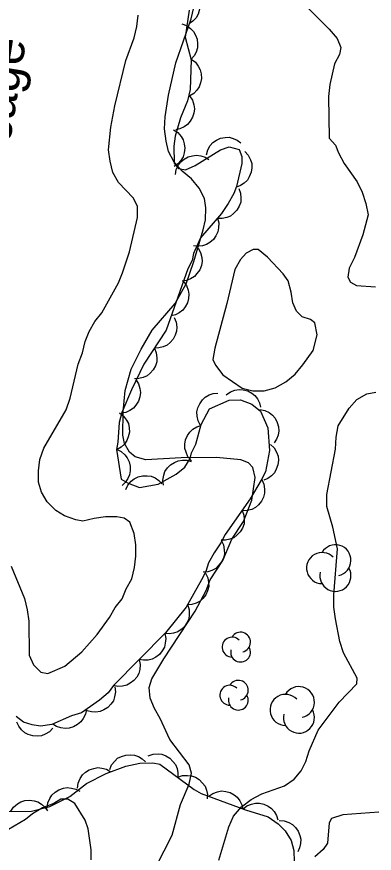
# Model space of a CAD drawing. Extents: x 282461 to 284471, y 5554090 to 5557646.
# Drawn here: x 283254.6 to 283284, y 5556696.5 to 5556765.2 of the extents above; entities that cross this region are included whole.
import ezdxf

# ---------------------------------------------------------------- set-up
doc = ezdxf.new("R2010")
doc.units = 0
for name, color, linetype in [('Niveau 2', 7, 'Continuous'), ('Niveau 44', 7, 'Continuous'), ('Niveau 7', 7, 'Continuous')]:
    doc.layers.add(name, color=color, linetype=linetype)

msp = doc.modelspace()

# ---------------------------------------------------------------- linework, layer by layer
at = {"layer": 'Niveau 2'}
for points in [[(283265.91, 5556708.4), (283265.55, 5556709.27), (283265.48, 5556710.14), (283265.7, 5556710.84), (283266.67, 5556712.48), (283269.24, 5556716.4), (283270.15, 5556718.1), (283270.49, 5556718.97), (283271.52, 5556720.56), (283272.26, 5556722.31), (283273.23, 5556723.77), (283273.91, 5556725.53), (283274.17, 5556727.39), (283273.99, 5556728.2), (283273.64, 5556728.6), (283272.99, 5556728.83), (283271.01, 5556729.04), (283268.11, 5556729), (283265.2, 5556728.85), (283264.33, 5556729.08), (283263.86, 5556729.48), (283263.44, 5556730.17), (283263.32, 5556730.87), (283263.35, 5556732.79), (283263.51, 5556734.53), (283264.01, 5556736.28), (283264.81, 5556737.92), (283265.72, 5556739.5), (283267.61, 5556741.67), (283268.52, 5556743.31), (283269.14, 5556745.12), (283269.92, 5556747.74), (283270.09, 5556748.56), (283270.13, 5556749.55), (283270.01, 5556750.3), (283269.59, 5556751.17), (283268.94, 5556751.92), (283268.18, 5556752.55), (283267.53, 5556753.3), (283267.06, 5556754.16), (283266.87, 5556755.03), (283266.74, 5556756.02), (283266.79, 5556757.01), (283267.06, 5556758.81), (283267.67, 5556761.44), (283268.91, 5556765.06), (283269.13, 5556765.99)], [(283278.2, 5556766.27), (283280.25, 5556764.21), (283280.9, 5556763.46), (283281.2, 5556762.71), (283281.09, 5556762.13), (283280.69, 5556761.37), (283280.31, 5556759.68), (283280.2, 5556758.69), (283280.24, 5556755.26), (283280.77, 5556754.69), (283281.01, 5556754.05), (283281.49, 5556753.18), (283282.55, 5556751.69), (283282.97, 5556750.82), (283283.27, 5556749.89), (283283.45, 5556748.97), (283283.01, 5556747.33), (283282.33, 5556745.47), (283281.88, 5556744.59), (283281.77, 5556743.84), (283282.01, 5556743.43), (283282.48, 5556743.15), (283284.05, 5556743.05)], [(283254.15, 5556720.11), (283255.23, 5556717.45), (283255.47, 5556716.52), (283255.6, 5556715.59), (283255.63, 5556712.8), (283255.99, 5556711.99), (283256.58, 5556711.41), (283257.16, 5556711.3), (283258.55, 5556711.9), (283259.94, 5556713.08), (283261.2, 5556714.49), (283262.23, 5556715.9), (283262.69, 5556716.72), (283263.26, 5556717.42), (283263.6, 5556718.24), (283264.06, 5556719.06), (283264.28, 5556720), (283264.38, 5556720.93), (283264.37, 5556721.86), (283264.24, 5556722.79), (283263.88, 5556723.71), (283263.41, 5556724.06), (283262.83, 5556724.17), (283261.9, 5556724.16), (283260.97, 5556724.03), (283260.04, 5556723.79), (283259.46, 5556723.9), (283258.52, 5556724.23), (283257.82, 5556724.69), (283257.11, 5556725.38), (283256.64, 5556726.19), (283256.4, 5556727), (283256.39, 5556727.93), (283256.49, 5556728.86), (283256.83, 5556729.8), (283258.66, 5556732.96), (283258.99, 5556733.9), (283259.66, 5556736.7), (283260, 5556737.63), (283260.22, 5556738.57), (283260.56, 5556739.38), (283261.01, 5556740.2), (283261.59, 5556740.91), (283262.96, 5556743.37), (283263.29, 5556744.19), (283263.86, 5556745.94), (283264.52, 5556748.74), (283264.51, 5556749.67), (283264.15, 5556750.36), (283262.97, 5556751.63), (283262.5, 5556752.44), (283262.26, 5556753.37), (283262.13, 5556754.3), (283262.34, 5556756.16), (283262.67, 5556757.91), (283263.56, 5556761.64), (283264.23, 5556763.51), (283264.45, 5556764.45), (283264.56, 5556765.38)], [(283279.27, 5556739.1), (283279.08, 5556740.09), (283278.73, 5556740.37), (283278.03, 5556740.6), (283277.56, 5556741.06), (283277.26, 5556741.75), (283277.14, 5556742.62), (283276.89, 5556743.55), (283276.48, 5556744.12), (283275.19, 5556745.5), (283274.42, 5556746.13), (283274.02, 5556746.13), (283273.44, 5556745.83), (283272.98, 5556745.3), (283272.52, 5556744.48), (283271.86, 5556741.69), (283270.86, 5556738.02), (283270.69, 5556737.08), (283270.93, 5556736.62), (283271.52, 5556735.82), (283273.1, 5556734.73), (283273.98, 5556734.51), (283274.91, 5556734.52), (283275.83, 5556734.76), (283276.7, 5556735.24), (283277.45, 5556735.89), (283278.08, 5556736.65), (283278.94, 5556737.82), (283279.27, 5556739.1)], [(283271.18, 5556695.96), (283272.02, 5556698.7), (283272.41, 5556699.58), (283273.04, 5556700.34), (283273.85, 5556700.93), (283274.72, 5556701.41), (283276.57, 5556702.07), (283277.37, 5556702.6), (283277.95, 5556703.3), (283278.34, 5556704.06), (283278.62, 5556704.94), (283279.36, 5556706.63), (283281.08, 5556708.92), (283282.51, 5556710.44), (283282.56, 5556710.91), (283281.43, 5556712.99), (283281.13, 5556713.91), (283280.76, 5556715.77), (283280.64, 5556716.75), (283280.62, 5556717.74), (283280.93, 5556721.52), (283280.56, 5556723.32), (283280.07, 5556725), (283280.06, 5556725.98), (283280.77, 5556729.71), (283280.82, 5556730.7), (283280.98, 5556731.63), (283281.9, 5556733.09), (283282.53, 5556733.79), (283283.33, 5556734.27), (283284.09, 5556734.39)], [(283266.06, 5556695.44), (283267.37, 5556698.01), (283268.04, 5556700.52), (283268.77, 5556702.21), (283268.94, 5556703.09), (283268.75, 5556703.78), (283267.16, 5556705.86), (283266.38, 5556707.59), (283265.91, 5556708.4)], [(283260.72, 5556695.98), (283260.71, 5556696.8), (283260.46, 5556698.54), (283260.22, 5556699.24), (283259.38, 5556700.62), (283258.8, 5556700.97), (283258.22, 5556700.96), (283257.64, 5556700.6), (283256.71, 5556700.24), (283255.9, 5556699.77), (283255.33, 5556699.3), (283253.94, 5556698.47), (283253.48, 5556698.11), (283252.67, 5556697.87), (283250.8, 5556697.85), (283247.3, 5556698.74), (283243.58, 5556698.7)], [(283284.32, 5556699.89), (283281.36, 5556699.68), (283280.43, 5556699.38), (283280.26, 5556699.03), (283280.11, 5556697.35), (283279.77, 5556696.82), (283279.08, 5556696.23)]]:
    msp.add_lwpolyline(points, dxfattribs=at)
at = {"layer": 'Niveau 44'}
for points in [[(283268.74, 5556767.66), (283269.09, 5556767.43), (283269.35, 5556767.12), (283269.53, 5556766.84), (283269.62, 5556766.5), (283269.65, 5556766.13), (283269.59, 5556765.75), (283269.51, 5556765.44), (283269.32, 5556765.14), (283269.07, 5556764.87), (283268.77, 5556764.66)], [(283268.76, 5556765.78), (283268.44, 5556763.57), (283268.93, 5556761.71), (283268.84, 5556759.27), (283268.62, 5556758.34), (283268.05, 5556756.94)], [(283268.16, 5556764.65), (283268.55, 5556764.51), (283268.88, 5556764.27), (283269.12, 5556764.04), (283269.29, 5556763.73), (283269.42, 5556763.39), (283269.45, 5556763), (283269.44, 5556762.68), (283269.33, 5556762.34), (283269.16, 5556762.02), (283268.92, 5556761.75)], [(283268.93, 5556761.75), (283269.27, 5556761.5), (283269.51, 5556761.18), (283269.67, 5556760.89), (283269.75, 5556760.54), (283269.77, 5556760.17), (283269.69, 5556759.8), (283269.59, 5556759.49), (283269.39, 5556759.2), (283269.13, 5556758.94), (283268.82, 5556758.75)], [(283268.78, 5556758.74), (283269.02, 5556758.39), (283269.13, 5556758.01), (283269.19, 5556757.68), (283269.14, 5556757.33), (283269.03, 5556756.98), (283268.83, 5556756.65), (283268.63, 5556756.39), (283268.34, 5556756.19), (283268, 5556756.04), (283267.65, 5556755.96)], [(283268.05, 5556756.94), (283267.61, 5556755.43), (283267.5, 5556754.61), (283267.52, 5556753.22), (283267.87, 5556752.76), (283268.45, 5556752.65), (283269.26, 5556753.01), (283271.34, 5556754.31), (283272.03, 5556754.55), (283272.85, 5556754.32), (283273.09, 5556753.75), (283273.09, 5556753.17), (283272.65, 5556751.3), (283272.42, 5556750.72), (283271.97, 5556749.9), (283271.4, 5556749.08), (283269.68, 5556747.08), (283269.11, 5556745.8), (283269, 5556745.22), (283268.66, 5556744.52), (283266.86, 5556739.5), (283265.04, 5556736.69), (283264.02, 5556734.59), (283263.22, 5556732.72), (283263, 5556731.9), (283262.9, 5556730.28), (283262.79, 5556729.69), (283263.17, 5556727.26), (283263.76, 5556726.92), (283264.69, 5556726.58), (283266.2, 5556726.83), (283267.7, 5556727.66), (283268.39, 5556728.25), (283268.85, 5556728.95), (283268.96, 5556729.42), (283269.3, 5556730.12), (283269.74, 5556731.75), (283270.42, 5556733.04), (283272.04, 5556733.75), (283272.97, 5556733.76), (283273.91, 5556733.42), (283274.61, 5556732.85), (283275.21, 5556731.46), (283275.35, 5556729.61), (283275.02, 5556727.86), (283274.68, 5556727.16), (283273.77, 5556725.64), (283271.71, 5556722.71), (283271.37, 5556722.01), (283270.8, 5556721.19), (283270.34, 5556720.37), (283270.12, 5556719.67), (283269.78, 5556718.97), (283268.52, 5556716.75), (283266.81, 5556714.64), (283262.56, 5556710.29), (283262.1, 5556709.7), (283261.41, 5556709.11), (283259.91, 5556708.05), (283259.1, 5556707.81), (283257.48, 5556707.09), (283256.55, 5556706.97), (283255.86, 5556707.08), (283255.16, 5556707.3), (283254.57, 5556707.76)], [(283267.48, 5556755.95), (283267.83, 5556755.73), (283268.09, 5556755.41), (283268.27, 5556755.13), (283268.36, 5556754.79), (283268.4, 5556754.43), (283268.34, 5556754.05), (283268.26, 5556753.73), (283268.07, 5556753.44), (283267.82, 5556753.16), (283267.52, 5556752.95)], [(283270.17, 5556753.9), (283270.28, 5556754.31), (283270.49, 5556754.65), (283270.7, 5556754.91), (283270.99, 5556755.1), (283271.33, 5556755.26), (283271.71, 5556755.32), (283272.03, 5556755.34), (283272.37, 5556755.25), (283272.71, 5556755.1), (283273, 5556754.89)], [(283267.63, 5556752.28), (283267.7, 5556752.69), (283267.88, 5556753.06), (283268.07, 5556753.33), (283268.35, 5556753.55), (283268.67, 5556753.73), (283269.04, 5556753.82), (283269.36, 5556753.87), (283269.71, 5556753.81), (283270.06, 5556753.69), (283270.37, 5556753.5)], [(283273.32, 5556754.16), (283273.61, 5556753.86), (283273.78, 5556753.49), (283273.89, 5556753.18), (283273.9, 5556752.82), (283273.84, 5556752.46), (283273.69, 5556752.1), (283273.54, 5556751.82), (283273.28, 5556751.58), (283272.97, 5556751.37), (283272.64, 5556751.24)], [(283272.83, 5556751.13), (283272.98, 5556750.74), (283273.01, 5556750.34), (283272.99, 5556750.01), (283272.87, 5556749.68), (283272.68, 5556749.35), (283272.41, 5556749.08), (283272.16, 5556748.87), (283271.84, 5556748.74), (283271.47, 5556748.66), (283271.11, 5556748.67)], [(283271.07, 5556748.7), (283271.18, 5556748.3), (283271.17, 5556747.89), (283271.12, 5556747.56), (283270.96, 5556747.25), (283270.75, 5556746.95), (283270.45, 5556746.7), (283270.18, 5556746.52), (283269.84, 5556746.42), (283269.47, 5556746.38), (283269.12, 5556746.42)], [(283269.49, 5556746.23), (283269.7, 5556745.87), (283269.79, 5556745.47), (283269.82, 5556745.15), (283269.76, 5556744.8), (283269.62, 5556744.46), (283269.4, 5556744.14), (283269.19, 5556743.9), (283268.88, 5556743.72), (283268.54, 5556743.58), (283268.18, 5556743.53)], [(283268.29, 5556743.49), (283268.54, 5556743.15), (283268.67, 5556742.77), (283268.74, 5556742.44), (283268.71, 5556742.09), (283268.61, 5556741.73), (283268.43, 5556741.4), (283268.24, 5556741.13), (283267.95, 5556740.92), (283267.63, 5556740.75), (283267.28, 5556740.66)], [(283267.53, 5556740.54), (283267.69, 5556740.15), (283267.74, 5556739.75), (283267.73, 5556739.42), (283267.62, 5556739.08), (283267.45, 5556738.76), (283267.19, 5556738.47), (283266.94, 5556738.26), (283266.62, 5556738.12), (283266.26, 5556738.03), (283265.9, 5556738.02)], [(283265.9, 5556738.02), (283266.06, 5556737.63), (283266.11, 5556737.23), (283266.1, 5556736.9), (283265.99, 5556736.56), (283265.81, 5556736.24), (283265.56, 5556735.95), (283265.31, 5556735.74), (283264.99, 5556735.6), (283264.63, 5556735.51), (283264.27, 5556735.5)], [(283264.38, 5556735.43), (283264.61, 5556735.08), (283264.72, 5556734.69), (283264.76, 5556734.36), (283264.71, 5556734.01), (283264.6, 5556733.66), (283264.39, 5556733.34), (283264.19, 5556733.09), (283263.89, 5556732.89), (283263.55, 5556732.74), (283263.2, 5556732.67)], [(283269.7, 5556731.67), (283269.5, 5556732.04), (283269.42, 5556732.44), (283269.4, 5556732.77), (283269.48, 5556733.11), (283269.63, 5556733.45), (283269.86, 5556733.76), (283270.08, 5556734), (283270.39, 5556734.17), (283270.74, 5556734.29), (283271.1, 5556734.33)], [(283271.8, 5556734.18), (283272.14, 5556734.43), (283272.52, 5556734.56), (283272.85, 5556734.63), (283273.2, 5556734.6), (283273.56, 5556734.5), (283273.89, 5556734.31), (283274.15, 5556734.12), (283274.36, 5556733.84), (283274.54, 5556733.51), (283274.62, 5556733.16)], [(283274.55, 5556732.98), (283274.96, 5556732.9), (283275.32, 5556732.72), (283275.59, 5556732.52), (283275.81, 5556732.25), (283275.99, 5556731.92), (283276.08, 5556731.55), (283276.12, 5556731.23), (283276.06, 5556730.88), (283275.94, 5556730.53), (283275.74, 5556730.23)], [(283263.05, 5556732.7), (283263.38, 5556732.44), (283263.62, 5556732.11), (283263.77, 5556731.82), (283263.84, 5556731.47), (283263.85, 5556731.1), (283263.76, 5556730.73), (283263.65, 5556730.42), (283263.44, 5556730.14), (283263.17, 5556729.88), (283262.86, 5556729.7)], [(283268.94, 5556728.77), (283268.66, 5556729.09), (283268.5, 5556729.46), (283268.4, 5556729.77), (283268.41, 5556730.13), (283268.47, 5556730.49), (283268.63, 5556730.84), (283268.8, 5556731.12), (283269.06, 5556731.35), (283269.38, 5556731.55), (283269.72, 5556731.67)], [(283262.79, 5556729.71), (283263.17, 5556729.53), (283263.47, 5556729.26), (283263.68, 5556729.01), (283263.82, 5556728.68), (283263.91, 5556728.33), (283263.91, 5556727.94), (283263.87, 5556727.62), (283263.72, 5556727.3), (283263.51, 5556726.99), (283263.25, 5556726.74)], [(283275.44, 5556730.11), (283275.74, 5556729.82), (283275.93, 5556729.46), (283276.05, 5556729.15), (283276.08, 5556728.8), (283276.04, 5556728.43), (283275.91, 5556728.07), (283275.76, 5556727.78), (283275.52, 5556727.53), (283275.22, 5556727.31), (283274.89, 5556727.16)], [(283266.64, 5556726.75), (283266.59, 5556727.17), (283266.67, 5556727.57), (283266.77, 5556727.88), (283266.97, 5556728.17), (283267.23, 5556728.44), (283267.56, 5556728.63), (283267.85, 5556728.77), (283268.2, 5556728.81), (283268.57, 5556728.8), (283268.92, 5556728.7)], [(283263.56, 5556726.39), (283263.73, 5556726.77), (283264, 5556727.08), (283264.25, 5556727.29), (283264.57, 5556727.44), (283264.93, 5556727.53), (283265.31, 5556727.53), (283265.64, 5556727.49), (283265.96, 5556727.35), (283266.27, 5556727.14), (283266.52, 5556726.88)], [(283274.72, 5556727.22), (283274.89, 5556726.84), (283274.95, 5556726.44), (283274.95, 5556726.11), (283274.86, 5556725.77), (283274.69, 5556725.44), (283274.44, 5556725.15), (283274.21, 5556724.92), (283273.89, 5556724.77), (283273.53, 5556724.67), (283273.17, 5556724.65)], [(283273.1, 5556724.69), (283273.25, 5556724.3), (283273.28, 5556723.9), (283273.26, 5556723.57), (283273.14, 5556723.24), (283272.95, 5556722.92), (283272.68, 5556722.64), (283272.43, 5556722.44), (283272.1, 5556722.31), (283271.74, 5556722.23), (283271.38, 5556722.24)], [(283271.39, 5556722.24), (283271.57, 5556721.86), (283271.64, 5556721.46), (283271.65, 5556721.13), (283271.57, 5556720.79), (283271.41, 5556720.45), (283271.17, 5556720.15), (283270.94, 5556719.92), (283270.63, 5556719.76), (283270.28, 5556719.65), (283269.92, 5556719.62)], [(283270.1, 5556719.53), (283270.29, 5556719.16), (283270.35, 5556718.76), (283270.36, 5556718.43), (283270.27, 5556718.09), (283270.12, 5556717.75), (283269.88, 5556717.46), (283269.65, 5556717.23), (283269.33, 5556717.07), (283268.98, 5556716.95), (283268.62, 5556716.93)], [(283268.65, 5556716.91), (283268.77, 5556716.51), (283268.77, 5556716.1), (283268.72, 5556715.77), (283268.58, 5556715.45), (283268.37, 5556715.15), (283268.09, 5556714.89), (283267.82, 5556714.7), (283267.48, 5556714.6), (283267.12, 5556714.54), (283266.76, 5556714.57)], [(283266.75, 5556714.58), (283266.84, 5556714.17), (283266.8, 5556713.77), (283266.72, 5556713.44), (283266.55, 5556713.14), (283266.32, 5556712.85), (283266.01, 5556712.63), (283265.72, 5556712.46), (283265.38, 5556712.39), (283265.01, 5556712.37), (283264.65, 5556712.43)], [(283264.65, 5556712.43), (283264.74, 5556712.02), (283264.7, 5556711.62), (283264.63, 5556711.3), (283264.45, 5556710.99), (283264.22, 5556710.71), (283263.91, 5556710.48), (283263.63, 5556710.32), (283263.28, 5556710.24), (283262.91, 5556710.22), (283262.56, 5556710.29)], [(283262.67, 5556710.18), (283262.71, 5556709.77), (283262.64, 5556709.37), (283262.54, 5556709.05), (283262.34, 5556708.76), (283262.08, 5556708.5), (283261.75, 5556708.3), (283261.45, 5556708.17), (283261.1, 5556708.12), (283260.73, 5556708.14), (283260.38, 5556708.23)], [(283260.32, 5556708.35), (283260.24, 5556707.94), (283260.06, 5556707.58), (283259.87, 5556707.31), (283259.6, 5556707.09), (283259.27, 5556706.91), (283258.9, 5556706.81), (283258.58, 5556706.76), (283258.23, 5556706.82), (283257.88, 5556706.94), (283257.58, 5556707.13)], [(283257.58, 5556706.81), (283257.29, 5556706.5), (283256.94, 5556706.3), (283256.64, 5556706.17), (283256.29, 5556706.14), (283255.92, 5556706.16), (283255.55, 5556706.29), (283255.26, 5556706.42), (283255, 5556706.66), (283254.77, 5556706.95), (283254.62, 5556707.28)], [(283262.24, 5556703.39), (283262.39, 5556703.78), (283262.65, 5556704.09), (283262.88, 5556704.32), (283263.2, 5556704.48), (283263.55, 5556704.59), (283263.93, 5556704.61), (283264.26, 5556704.59), (283264.59, 5556704.46), (283264.91, 5556704.28), (283265.17, 5556704.03)], [(283265.4, 5556704.53), (283265.79, 5556704.67), (283266.2, 5556704.69), (283266.52, 5556704.66), (283266.85, 5556704.53), (283267.17, 5556704.34), (283267.43, 5556704.07), (283267.64, 5556703.81), (283267.76, 5556703.48), (283267.83, 5556703.12), (283267.82, 5556702.76)], [(283252.45, 5556699.95), (283255.82, 5556699.99), (283257.33, 5556700.35), (283258.95, 5556701.19), (283260.33, 5556702.25), (283261.95, 5556703.08), (283263.57, 5556703.68), (283264.72, 5556703.93), (283265.77, 5556703.94), (283266.35, 5556703.83), (283269.16, 5556701.77), (283269.75, 5556701.43), (283273.37, 5556700.08), (283275.23, 5556699.52), (283276.05, 5556698.94), (283276.64, 5556698.37), (283277.12, 5556697.56), (283277.36, 5556696.75), (283277.37, 5556695.82)], [(283259.6, 5556701.88), (283259.65, 5556702.29), (283259.82, 5556702.66), (283259.99, 5556702.95), (283260.25, 5556703.18), (283260.56, 5556703.38), (283260.93, 5556703.49), (283261.25, 5556703.56), (283261.6, 5556703.52), (283261.96, 5556703.42), (283262.27, 5556703.25)], [(283267.82, 5556702.76), (283268.21, 5556702.9), (283268.61, 5556702.92), (283268.94, 5556702.89), (283269.27, 5556702.76), (283269.59, 5556702.57), (283269.85, 5556702.29), (283270.06, 5556702.04), (283270.18, 5556701.71), (283270.25, 5556701.34), (283270.23, 5556700.98)], [(283257.11, 5556700.23), (283257.15, 5556700.65), (283257.32, 5556701.02), (283257.49, 5556701.3), (283257.75, 5556701.54), (283258.06, 5556701.74), (283258.43, 5556701.86), (283258.74, 5556701.92), (283259.09, 5556701.88), (283259.45, 5556701.79), (283259.77, 5556701.61)], [(283270.36, 5556701.2), (283270.7, 5556701.44), (283271.09, 5556701.57), (283271.41, 5556701.64), (283271.76, 5556701.6), (283272.12, 5556701.5), (283272.45, 5556701.31), (283272.71, 5556701.12), (283272.92, 5556700.84), (283273.09, 5556700.5), (283273.17, 5556700.15)], [(283254.12, 5556699.97), (283254.35, 5556700.32), (283254.66, 5556700.58), (283254.94, 5556700.75), (283255.28, 5556700.85), (283255.65, 5556700.88), (283256.03, 5556700.82), (283256.34, 5556700.74), (283256.64, 5556700.55), (283256.91, 5556700.3), (283257.12, 5556700.01)], [(283273.17, 5556700.14), (283273.49, 5556700.41), (283273.87, 5556700.56), (283274.19, 5556700.64), (283274.54, 5556700.63), (283274.9, 5556700.56), (283275.24, 5556700.38), (283275.52, 5556700.21), (283275.74, 5556699.94), (283275.93, 5556699.62), (283276.04, 5556699.28)], [(283276.14, 5556699.21), (283276.56, 5556699.19), (283276.94, 5556699.05), (283277.23, 5556698.89), (283277.48, 5556698.64), (283277.7, 5556698.34), (283277.83, 5556697.99), (283277.92, 5556697.67), (283277.9, 5556697.32), (283277.82, 5556696.96), (283277.67, 5556696.63)]]:
    msp.add_lwpolyline(points, dxfattribs=at)
for centre, radius, start, end in [((283279.667, 5556719.95), 1.275, 44.11537, 269.80396), ((283280.764, 5556720.587), 1.275, 282.26917, 149.72625), ((283280.764, 5556719.312), 1.275, 166.93686, 29.62122), ((283272.978, 5556713.863), 0.815, 282.26917, 149.72626), ((283272.277, 5556713.456), 0.815, 44.11537, 269.80396), ((283272.978, 5556713.048), 0.815, 166.93686, 29.62122), ((283272.091, 5556709.503), 0.815, 44.11537, 269.80396), ((283272.792, 5556709.911), 0.815, 282.26917, 149.72626), ((283277.763, 5556708.935), 1.275, 282.26917, 149.72625), ((283276.667, 5556708.297), 1.275, 44.11537, 269.80396), ((283272.792, 5556709.096), 0.815, 166.93686, 29.62122), ((283277.763, 5556707.66), 1.275, 166.93686, 29.62122)]:
    msp.add_arc(centre, radius, start, end, dxfattribs=at)

# ---------------------------------------------------------------- texts
at = {"layer": 'Niveau 7'}
msp.add_text('Marécage', height=3, rotation=81.0598, dxfattribs=at).set_placement((283252.61, 5556745.69))

doc.saveas('drawing.dxf')
